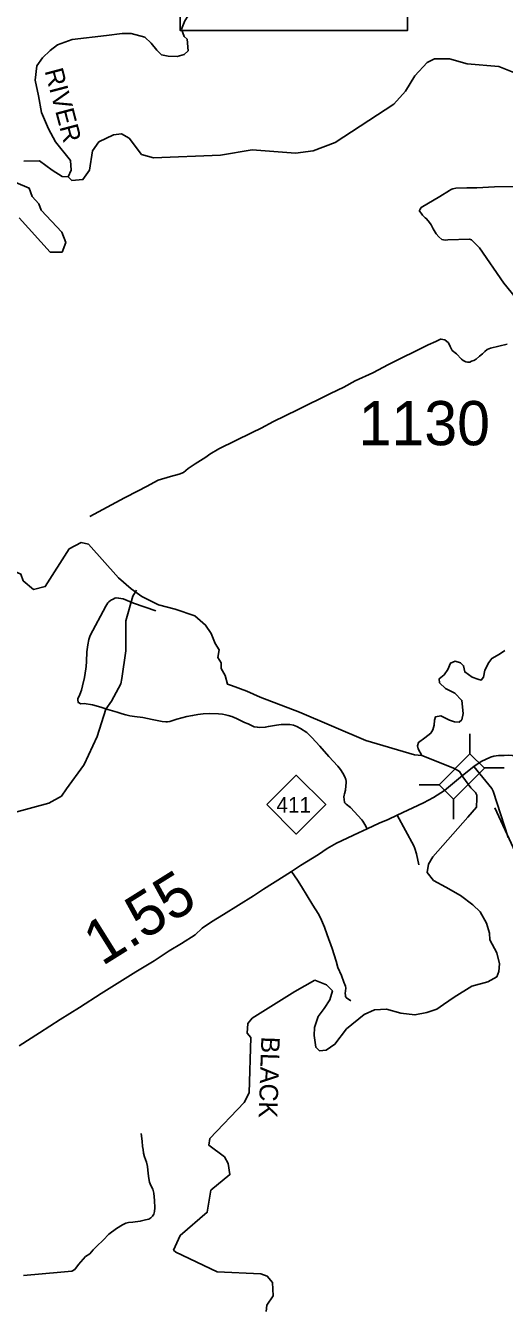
# Model space of a CAD drawing. Extents: x 2093524 to 2270757, y 289120 to 570408.
# Drawn here: x 2208660 to 2214080, y 360485 to 374960 of the extents above; entities that cross this region are included whole.
import ezdxf

# ---------------------------------------------------------------- set-up
doc = ezdxf.new("R2010")
doc.units = 0
for name, color, linetype in [('Exist Hydrographic Creek Single Shore', 7, 'Continuous'), ('Exist Hydrographic Misc Water Feature', 7, 'Continuous'), ('Exist Hydrographic River Shore', 7, 'Continuous'), ('Exist Hydrographic River Shore Label', 7, 'Continuous'), ('Exist Road Non-System Type 51', 7, 'Continuous'), ('Exist Road Primary NC Attributed', 7, 'Continuous'), ('Exist Road Primary NC Mileage Hundredths English Label', 7, 'Continuous'), ('Exist Road Primary NC Shield CELL', 7, 'Continuous'), ('Exist Road Primary NC Shield Number Label', 7, 'Continuous'), ('Exist Road Primary NC Structure Standard Bridge CELL', 7, 'Continuous'), ('Exist Road Primary NC Structure Standard Bridge Number Label', 7, 'Continuous'), ('Exist Road Secondary Structure Standard Bridge Number Label', 7, 'Continuous'), ('Exist Road Secondary Type 51 Number Label', 7, 'Continuous')]:
    doc.layers.add(name, color=color, linetype=linetype)

msp = doc.modelspace()

# ---------------------------------------------------------------- linework, layer by layer
at = {"layer": 'Exist Hydrographic Creek Single Shore'}
msp.add_lwpolyline([(2213145, 366703), (2213104, 366779), (2213095, 366813), (2213107, 366853), (2213177, 366906), (2213245, 366957), (2213271, 366994), (2213285, 367046), (2213287, 367104), (2213301, 367143), (2213360, 367152), (2213459, 367105), (2213513, 367086), (2213568, 367080), (2213597, 367109), (2213613, 367179), (2213599, 367328), (2213518, 367410), (2213414, 367464), (2213346, 367525), (2213342, 367573), (2213396, 367618), (2213439, 367676), (2213470, 367749), (2213522, 367772), (2213581, 367753), (2213617, 367720), (2213631, 367650), (2213713, 367591), (2213780, 367568), (2213817, 367557), (2213842, 367591), (2213859, 367670), (2213902, 367758), (2213937, 367803), (2214022, 367851), (2214086, 367891)], dxfattribs=at)
at = {"layer": 'Exist Hydrographic Misc Water Feature'}
for points in [[(2210108, 373465), (2210865, 373495), (2211223, 373554), (2211715, 373518), (2211915, 373543), (2212164, 373637), (2212827, 374073), (2212959, 374218), (2213066, 374393), (2213207, 374544), (2213290, 374585), (2213457, 374585), (2213657, 374529), (2214015, 374499), (2214241, 374409)], [(2209143, 373248), (2209185, 373207), (2209309, 373218), (2209384, 373325), (2209416, 373544), (2209490, 373644), (2209656, 373726), (2209747, 373737), (2209831, 373687), (2209974, 373503), (2210108, 373465)], [(2208518, 366057), (2208925, 366167), (2209066, 366243), (2209125, 366326), (2209315, 366593), (2209322, 366602), (2209470, 366920), (2209567, 367230), (2209633, 367321), (2209740, 367515), (2209749, 367577), (2209796, 367888), (2209794, 368199), (2209794, 368229), (2209875, 368506), (2209916, 368574)]]:
    msp.add_lwpolyline(points, dxfattribs=at)
at = {"layer": 'Exist Hydrographic River Shore'}
for points in [[(2210490, 374808), (2210457, 374838), (2210424, 374921), (2210463, 375015), (2210496, 375067), (2210566, 375090), (2210647, 375072), (2210781, 375093), (2210832, 375137), (2210882, 375245), (2210878, 375319), (2210834, 375383), (2210820, 375499), (2210935, 375587), (2211002, 375642), (2211033, 375752), (2211071, 376017), (2211126, 376271), (2211114, 376398), (2211066, 376499), (2210725, 376932), (2210514, 377300), (2210394, 377725)], [(2208939, 374677), (2209022, 374742), (2209188, 374804), (2209575, 374849)], [(2209575, 374849), (2209753, 374870), (2209856, 374870)], [(2210490, 374808), (2210500, 374674), (2210457, 374635), (2210376, 374609), (2210274, 374616), (2210198, 374630), (2210147, 374681), (2210083, 374761), (2210011, 374831), (2209856, 374870)], [(2208919, 373794), (2208840, 373976), (2208807, 374165), (2208768, 374343), (2208789, 374506), (2208851, 374596), (2208939, 374677)], [(2209143, 373248), (2209175, 373326), (2209167, 373434), (2208998, 373647), (2208919, 373794)], [(2208642, 373428), (2208816, 373432), (2208963, 373326), (2209076, 373255), (2209143, 373248)], [(2208588, 372786), (2208940, 372399), (2209074, 372399), (2209115, 372507), (2209072, 372622), (2208837, 372873), (2208812, 372946), (2208736, 373029), (2208702, 373122), (2208550, 373187)], [(2208750, 368581), (2208883, 368615), (2209155, 369042), (2209288, 369112)], [(2209288, 369112), (2209371, 369094), (2209711, 368716), (2209854, 368589), (2209976, 368503)], [(2208532, 368789), (2208607, 368755), (2208633, 368682), (2208750, 368581)], [(2213145, 366703), (2213061, 366711), (2212510, 366876), (2211762, 367196), (2211315, 367365), (2211165, 367431), (2210992, 367496), (2210946, 367510), (2210918, 367610), (2210872, 367690), (2210874, 367754), (2210838, 367812), (2210851, 367899), (2210806, 367972), (2210761, 368086), (2210697, 368180), (2210577, 368286), (2210353, 368360), (2210164, 368410), (2209976, 368503)], [(2213608, 366465), (2213572, 366524), (2213514, 366557), (2213145, 366703)], [(2213876, 364807), (2213804, 364938), (2213723, 365016), (2213582, 365120), (2213418, 365217), (2213276, 365292), (2213207, 365381), (2213222, 365477), (2213270, 365560), (2213666, 366007), (2213762, 366122), (2213767, 366219), (2213766, 366257), (2213754, 366287), (2213699, 366340), (2213608, 366465)], [(2213202, 363799), (2213316, 363835), (2213390, 363888), (2213509, 363972), (2213711, 364096), (2213891, 364146), (2213992, 364202), (2214015, 364262), (2214025, 364348), (2213992, 364472), (2213916, 364620), (2213911, 364696), (2213876, 364807)], [(2211382, 360417), (2211390, 360486), (2211464, 360593), (2211455, 360744), (2211396, 360817), (2211321, 360842), (2210829, 360864), (2210361, 361087), (2210336, 361110), (2210410, 361276), (2210716, 361539), (2210756, 361788), (2210972, 361964), (2210954, 362089), (2210912, 362165), (2210736, 362297), (2210744, 362372), (2211133, 362781), (2211190, 362891), (2211211, 363514), (2211169, 363564), (2211177, 363672), (2211226, 363733), (2211707, 364035), (2211935, 364164)], [(2211935, 364164), (2212067, 364110), (2212132, 364042), (2212104, 363941), (2212041, 363843), (2211973, 363751), (2211929, 363628), (2211927, 363536), (2211945, 363404), (2211987, 363364)], [(2211987, 363364), (2212062, 363372), (2212161, 363439), (2212293, 363614), (2212492, 363774), (2212610, 363828)], [(2212610, 363828), (2212744, 363835), (2212907, 363789), (2213066, 363771), (2213202, 363799)]]:
    msp.add_lwpolyline(points, dxfattribs=at)
at = {"layer": 'Exist Road Non-System Type 51'}
for points in [[(2214205, 371883), (2214072, 372048), (2213796, 372447), (2213707, 372537), (2213685, 372545), (2213439, 372539), (2213409, 372535), (2213371, 372542), (2213337, 372572), (2213307, 372606), (2213274, 372660), (2213252, 372706), (2213230, 372735), (2213198, 372775), (2213181, 372787), (2213153, 372815), (2213139, 372837), (2213119, 372861), (2213119, 372866), (2213119, 372871), (2213121, 372873), (2213123, 372879), (2213125, 372883), (2213139, 372903), (2213348, 373026), (2213457, 373095), (2213471, 373103), (2213485, 373111), (2213497, 373115), (2213531, 373123), (2213655, 373126), (2213769, 373127), (2213967, 373136), (2214185, 373140)], [(2209389, 369408), (2209779, 369619), (2209936, 369700), (2210028, 369746), (2210161, 369819), (2210299, 369862), (2210397, 369885), (2210446, 369907), (2210502, 369950), (2210580, 370004), (2210701, 370079), (2210747, 370113), (2210849, 370172), (2211223, 370358), (2211325, 370407), (2211468, 370482), (2211739, 370614), (2212110, 370798), (2212261, 370872), (2212389, 370941), (2212592, 371034), (2212767, 371127), (2213216, 371350), (2213305, 371388), (2213355, 371413), (2213363, 371415), (2213383, 371411), (2213405, 371407), (2213447, 371371), (2213467, 371332), (2213488, 371286), (2213538, 371246), (2213594, 371187), (2213614, 371171), (2213643, 371157), (2213663, 371153), (2213687, 371155), (2213708, 371165), (2213733, 371172), (2213760, 371186), (2213798, 371220), (2213832, 371246), (2213858, 371274), (2213884, 371297), (2213903, 371305), (2213921, 371311), (2214111, 371356)], [(2210136, 368340), (2209881, 368426), (2209763, 368477), (2209739, 368479), (2209713, 368485), (2209685, 368489), (2209671, 368483), (2209651, 368472), (2209627, 368462), (2209617, 368454), (2209601, 368442), (2209593, 368432), (2209579, 368414), (2209569, 368392), (2209392, 368063), (2209378, 368017), (2209364, 367955), (2209353, 367879), (2209348, 367767), (2209346, 367713), (2209344, 367685), (2209335, 367637), (2209327, 367587), (2209306, 367494), (2209292, 367442), (2209276, 367396), (2209251, 367346), (2209251, 367334), (2209253, 367324), (2209255, 367318), (2209257, 367304), (2209267, 367300), (2209283, 367290), (2209325, 367291), (2209417, 367279), (2209513, 367252), (2209592, 367225), (2209696, 367193), (2209752, 367176), (2209794, 367166), (2209840, 367154), (2209894, 367145), (2209988, 367133), (2210042, 367122), (2210094, 367110), (2210206, 367091), (2210248, 367087), (2210266, 367087), (2210292, 367091), (2210372, 367116), (2210485, 367145), (2210550, 367157), (2210611, 367170), (2210671, 367176), (2210741, 367178), (2210845, 367177), (2210889, 367172), (2210923, 367164), (2210953, 367158), (2210995, 367144), (2211046, 367123), (2211087, 367103), (2211138, 367077), (2211180, 367062), (2211246, 367030), (2211282, 367026), (2211304, 367022), (2211372, 367025), (2211408, 367033), (2211500, 367046), (2211552, 367054), (2211610, 367057), (2211650, 367057), (2211694, 367047), (2211730, 367033), (2211772, 367010), (2211844, 366966), (2211901, 366910), (2211989, 366811), (2212094, 366694), (2212193, 366583), (2212223, 366547), (2212251, 366503), (2212272, 366465), (2212286, 366435), (2212288, 366415), (2212290, 366396), (2212286, 366360), (2212281, 366314), (2212269, 366271), (2212265, 366255), (2212263, 366237), (2212265, 366208), (2212270, 366176), (2212274, 366170), (2212276, 366166), (2212280, 366162), (2212288, 366154), (2212336, 366116), (2212465, 365977)], [(2214123, 365776), (2213952, 366303), (2213938, 366331), (2213734, 366580)], [(2212465, 365977), (2212477, 365961), (2212501, 365923), (2212528, 365875)], [(2213110, 365468), (2213083, 365593), (2213065, 365651), (2213055, 365681), (2212866, 366028)], [(2212343, 363929), (2212291, 363962), (2212282, 363978), (2212280, 363994), (2212278, 364014), (2212280, 364044), (2212284, 364074), (2212280, 364096), (2212261, 364140), (2212235, 364216), (2212194, 364308), (2212174, 364379), (2212131, 364521), (2212072, 364675), (2212043, 364762), (2212009, 364844), (2211999, 364868), (2211970, 364918), (2211912, 365011), (2211782, 365223), (2211738, 365296), (2211671, 365394)], [(2209970, 362429), (2209981, 362341), (2209983, 362283), (2209991, 362247), (2209996, 362207), (2210008, 362165), (2210030, 362105), (2210041, 362055), (2210049, 361978), (2210054, 361920), (2210062, 361880), (2210078, 361840), (2210100, 361800), (2210111, 361754), (2210121, 361670), (2210122, 361588), (2210120, 361546), (2210110, 361518), (2210098, 361496), (2210077, 361474), (2210055, 361462), (2210017, 361452), (2209959, 361437), (2209875, 361427), (2209827, 361422), (2209795, 361414), (2209759, 361398), (2209690, 361355), (2209604, 361289), (2209537, 361224), (2209467, 361156), (2209425, 361112), (2209386, 361069), (2209340, 361037), (2209261, 360948), (2209219, 360892), (2209185, 360872), (2209059, 360861), (2208848, 360842), (2208638, 360824)]]:
    msp.add_lwpolyline(points, dxfattribs=at)
at = {"layer": 'Exist Road Primary NC Attributed'}
for points in [[(2214261, 366691), (2214207, 366699), (2214169, 366706), (2214129, 366710), (2214075, 366706), (2214014, 366703), (2213961, 366696), (2213921, 366685), (2213816, 366637), (2213734, 366580), (2213607, 366480)], [(2213607, 366480), (2213401, 366310), (2213278, 366229), (2213163, 366170), (2212866, 366028), (2212763, 365981), (2212663, 365938), (2212528, 365875), (2212430, 365829), (2212181, 365713), (2212073, 365654), (2211974, 365586), (2211771, 365460), (2211671, 365394), (2211588, 365341), (2211353, 365193), (2211241, 365119), (2210899, 364905), (2210763, 364822), (2210660, 364753), (2210580, 364676), (2210425, 364579), (2210284, 364494), (2210117, 364383), (2209908, 364256), (2209695, 364124), (2209515, 364011), (2209271, 363854), (2209052, 363718), (2208817, 363567), (2208586, 363419)]]:
    msp.add_lwpolyline(points, dxfattribs=at)
at = {"layer": 'Exist Road Primary NC Shield CELL'}
msp.add_lwpolyline([(2211391, 366149), (2211724, 366482), (2212057, 366149), (2211724, 365816)], close=True, dxfattribs=at)
at = {"layer": 'Exist Road Primary NC Structure Standard Bridge CELL'}
for p, q in [((2213690, 366724), (2213689, 366950)), ((2213851, 366565), (2214077, 366565)), ((2213114, 366372), (2213340, 366373)), ((2213505, 365983), (2213504, 366210))]:
    msp.add_line(p, q, dxfattribs=at)
msp.add_lwpolyline([(2213340, 366373), (2213689, 366725), (2213854, 366562), (2213504, 366210)], close=True, dxfattribs=at)
at = {"layer": 'Exist Road Primary NC Structure Standard Bridge Number Label'}
msp.add_lwpolyline([(2210408, 376435), (2212984, 376435), (2212984, 374906), (2210408, 374906)], close=True, dxfattribs=at)
at = {"layer": 'Exist Road Secondary Structure Standard Bridge Number Label'}
msp.add_line((2213971, 366112), (2215981, 361747), dxfattribs=at)

# ---------------------------------------------------------------- texts
at = {"layer": 'Exist Hydrographic River Shore Label'}
for s, rotation, p in [('RIVER', 284.8451, (2208874, 374449)), ('BLACK', 268.0766, (2211329, 363528))]:
    msp.add_text(s, height=210, rotation=rotation, dxfattribs=at).set_placement(p)
at = {"layer": 'Exist Road Primary NC Mileage Hundredths English Label'}
msp.add_text('1.55', height=500, rotation=32.0382, dxfattribs=at).set_placement((2209526, 364317))
at = {"layer": 'Exist Road Primary NC Shield Number Label'}
msp.add_text('411', height=175, dxfattribs=at).set_placement((2211500, 366059))
at = {"layer": 'Exist Road Secondary Type 51 Number Label'}
msp.add_text('1130', height=500, dxfattribs=at).set_placement((2212429, 370214))

doc.saveas('drawing.dxf')
